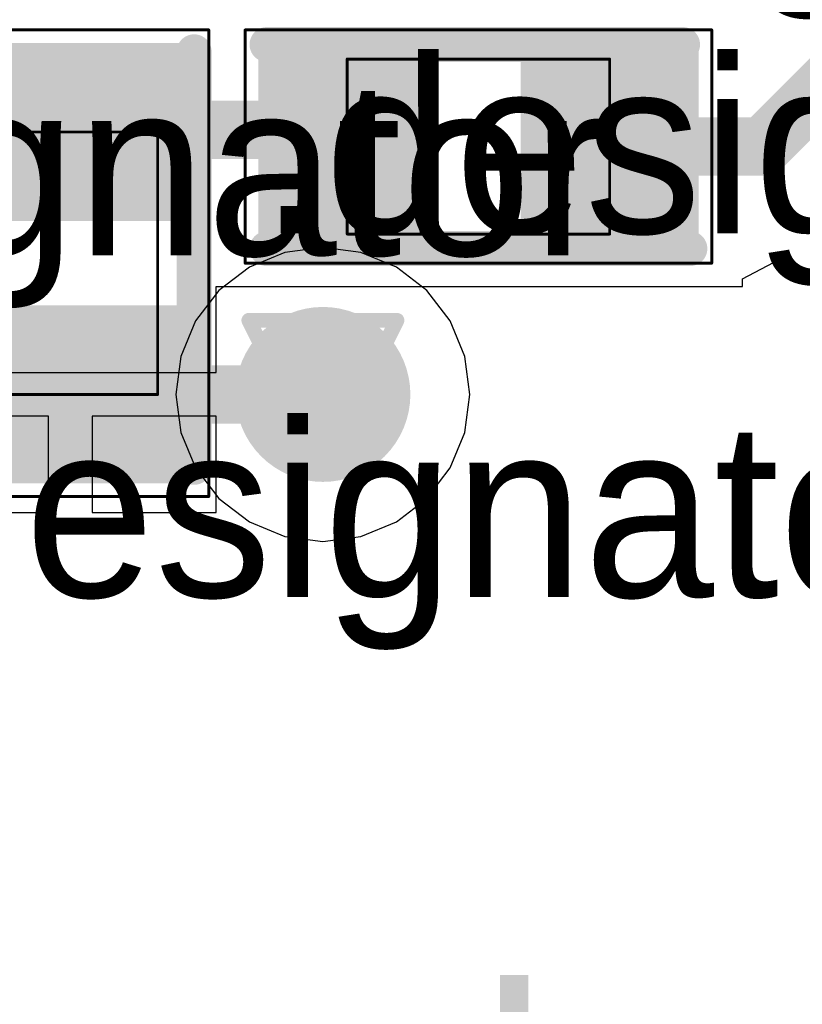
# Model space of a CAD drawing. Header units: millimetres. Extents: x 138 to 555, y 26 to 334.
# Tile 396 of 656: x 237.15 to 239.83, y 271.88 to 275.26. Entities that reach past the tile are written whole.
import ezdxf

# ---------------------------------------------------------------- set-up
doc = ezdxf.new("R2010")
doc.units = ezdxf.units.MM
for name, color, linetype in [('BottomLayer', 5, 'Continuous'), ('DrillDrawing', 1, 'Continuous'), ('Mechanical20', 56, 'Continuous'), ('Mechanical27', 56, 'Continuous'), ('MidLayer1', 16, 'Continuous'), ('MidLayer2', 76, 'Continuous'), ('MidLayer3', 90, 'Continuous'), ('MidLayer4', 156, 'Continuous'), ('MultiLayer', 9, 'Continuous'), ('TopLayer', 1, 'Continuous'), ('TopOverlay', 2, 'Continuous'), ('TopPaste', 8, 'Continuous'), ('TopSolder', 216, 'Continuous'), ('ViaHoleLayer', 16, 'Continuous')]:
    doc.layers.add(name, color=color, linetype=linetype)

# ---------------------------------------------------------------- blocks, each defined once
blk = doc.blocks.new('R0402_764')
at = {"layer": 'Mechanical20', "const_width": 0.01}
for points in [[(-0.8, -0.475), (-0.8, 0.475)], [(0.8, 0.475), (-0.8, 0.475)], [(0.8, -0.475), (0.8, 0.475)], [(0.8, -0.475), (-0.8, -0.475)]]:
    blk.add_lwpolyline(points, dxfattribs=at)
at = {"layer": 'Mechanical20', "const_width": 0.005}
for points in [[(-0.8025, 0.475, 1), (-0.7975, 0.475, 1)], [(-0.8025, 0.475, 1), (-0.7975, 0.475, 1)], [(0.7975, 0.475, 1), (0.8025, 0.475, 1)], [(0.7975, 0.475, 1), (0.8025, 0.475, 1)], [(-0.8025, -0.475, 1), (-0.7975, -0.475, 1)], [(-0.8025, -0.475, 1), (-0.7975, -0.475, 1)], [(0.7975, -0.475, 1), (0.8025, -0.475, 1)], [(0.7975, -0.475, 1), (0.8025, -0.475, 1)]]:
    blk.add_lwpolyline(points, format="xyb", close=True, dxfattribs=at)
at = {"layer": 'Mechanical27', "const_width": 0.01}
for points in [[(-0.45, -0.3), (-0.45, 0.3)], [(0.45, 0.3), (-0.45, 0.3)], [(0.45, -0.3), (0.45, 0.3)], [(0.45, -0.3), (-0.45, -0.3)]]:
    blk.add_lwpolyline(points, dxfattribs=at)
at = {"layer": 'Mechanical27', "const_width": 0.005}
for points in [[(-0.4525, 0.3, 1), (-0.4475, 0.3, 1)], [(-0.4525, 0.3, 1), (-0.4475, 0.3, 1)], [(0.4475, 0.3, 1), (0.4525, 0.3, 1)], [(0.4475, 0.3, 1), (0.4525, 0.3, 1)], [(-0.4525, -0.3, 1), (-0.4475, -0.3, 1)], [(-0.4525, -0.3, 1), (-0.4475, -0.3, 1)], [(0.4475, -0.3, 1), (0.4525, -0.3, 1)], [(0.4475, -0.3, 1), (0.4525, -0.3, 1)]]:
    blk.add_lwpolyline(points, format="xyb", close=True, dxfattribs=at)
at = {"layer": 'TopLayer'}
for points in [[(-0.195, -0.35), (-0.195, 0.35), (-0.705, -0.35), (-0.705, 0.35)], [(0.705, -0.35), (0.705, 0.35), (0.195, -0.35), (0.195, 0.35)]]:
    blk.add_solid(points, dxfattribs=at)
at = {"layer": 'TopOverlay', "const_width": 0.12}
for points in [[(0.7, 0.425), (-0.725, 0.425)], [(0.725, -0.425), (-0.725, -0.425)]]:
    blk.add_lwpolyline(points, dxfattribs=at)
at = {"layer": 'TopOverlay', "const_width": 0.06}
for points in [[(-0.755, 0.425, 1), (-0.695, 0.425, 1)], [(0.67, 0.425, 1), (0.73, 0.425, 1)], [(-0.755, -0.425, 1), (-0.695, -0.425, 1)], [(0.695, -0.425, 1), (0.755, -0.425, 1)]]:
    blk.add_lwpolyline(points, format="xyb", close=True, dxfattribs=at)
at = {"layer": 'TopPaste'}
for points in [[(-0.195, -0.35), (-0.195, 0.35), (-0.705, -0.35), (-0.705, 0.35)], [(0.705, -0.35), (0.705, 0.35), (0.195, -0.35), (0.195, 0.35)]]:
    blk.add_solid(points, dxfattribs=at)
at = {"layer": 'TopSolder'}
for points in [[(-0.145, -0.4), (-0.145, 0.4), (-0.755, -0.4), (-0.755, 0.4)], [(0.755, -0.4), (0.755, 0.4), (0.145, -0.4), (0.145, 0.4)]]:
    blk.add_solid(points, dxfattribs=at)
blk = doc.blocks.new('C0402_905')
at = {"layer": 'Mechanical20', "const_width": 0.01}
for points in [[(-0.8, 0.4), (0.8, 0.4)], [(-0.8, -0.4), (-0.8, 0.4)], [(0.8, -0.4), (0.8, 0.4)], [(-0.8, -0.4), (0.8, -0.4)]]:
    blk.add_lwpolyline(points, dxfattribs=at)
at = {"layer": 'Mechanical20', "const_width": 0.005}
for points in [[(-0.8025, 0.4, 1), (-0.7975, 0.4, 1)], [(-0.8025, 0.4, 1), (-0.7975, 0.4, 1)], [(0.7975, 0.4, 1), (0.8025, 0.4, 1)], [(0.7975, 0.4, 1), (0.8025, 0.4, 1)], [(-0.8025, -0.4, 1), (-0.7975, -0.4, 1)], [(-0.8025, -0.4, 1), (-0.7975, -0.4, 1)], [(0.7975, -0.4, 1), (0.8025, -0.4, 1)], [(0.7975, -0.4, 1), (0.8025, -0.4, 1)]]:
    blk.add_lwpolyline(points, format="xyb", close=True, dxfattribs=at)
at = {"layer": 'Mechanical27', "const_width": 0.01}
for points in [[(-0.45, 0.3), (0.45, 0.3)], [(-0.45, -0.3), (-0.45, 0.3)], [(0.45, -0.3), (0.45, 0.3)], [(-0.45, -0.3), (0.45, -0.3)]]:
    blk.add_lwpolyline(points, dxfattribs=at)
at = {"layer": 'Mechanical27', "const_width": 0.005}
for points in [[(-0.4525, 0.3, 1), (-0.4475, 0.3, 1)], [(-0.4525, 0.3, 1), (-0.4475, 0.3, 1)], [(0.4475, 0.3, 1), (0.4525, 0.3, 1)], [(0.4475, 0.3, 1), (0.4525, 0.3, 1)], [(-0.4525, -0.3, 1), (-0.4475, -0.3, 1)], [(-0.4525, -0.3, 1), (-0.4475, -0.3, 1)], [(0.4475, -0.3, 1), (0.4525, -0.3, 1)], [(0.4475, -0.3, 1), (0.4525, -0.3, 1)]]:
    blk.add_lwpolyline(points, format="xyb", close=True, dxfattribs=at)
at = {"layer": 'TopLayer'}
for points in [[(-0.195, -0.28), (-0.195, 0.28), (-0.705, -0.28), (-0.705, 0.28)], [(0.705, -0.28), (0.705, 0.28), (0.195, -0.28), (0.195, 0.28)]]:
    blk.add_solid(points, dxfattribs=at)
at = {"layer": 'TopOverlay', "const_width": 0.12}
for points in [[(-0.725, 0.35), (0.7, 0.35)], [(-0.725, -0.35), (0.725, -0.35)]]:
    blk.add_lwpolyline(points, dxfattribs=at)
at = {"layer": 'TopOverlay', "const_width": 0.06}
for points in [[(-0.755, 0.35, 1), (-0.695, 0.35, 1)], [(0.67, 0.35, 1), (0.73, 0.35, 1)], [(-0.755, -0.35, 1), (-0.695, -0.35, 1)], [(0.695, -0.35, 1), (0.755, -0.35, 1)]]:
    blk.add_lwpolyline(points, format="xyb", close=True, dxfattribs=at)
at = {"layer": 'TopPaste'}
for points in [[(-0.195, -0.28), (-0.195, 0.28), (-0.705, -0.28), (-0.705, 0.28)], [(0.705, -0.28), (0.705, 0.28), (0.195, -0.28), (0.195, 0.28)]]:
    blk.add_solid(points, dxfattribs=at)
at = {"layer": 'TopSolder'}
for points in [[(-0.145, -0.33), (-0.145, 0.33), (-0.755, -0.33), (-0.755, 0.33)], [(0.755, -0.33), (0.755, 0.33), (0.145, -0.33), (0.145, 0.33)]]:
    blk.add_solid(points, dxfattribs=at)

msp = doc.modelspace()

# ---------------------------------------------------------------- linework, layer by layer
at = {"layer": 'BottomLayer', "const_width": 0.3}
msp.add_lwpolyline([(238.0406, 273.9704, 1), (238.3406, 273.9704, 1)], format="xyb", close=True, dxfattribs=at)
at = {"layer": 'DrillDrawing', "const_width": 0.0508}
for points in [[(237.9366, 274.2244), (238.4446, 274.2244)], [(237.9366, 274.2244), (238.1906, 273.7164)], [(238.1906, 273.7164), (238.4446, 274.2244)], [(238.0382, 274.1228), (238.343, 274.1228)], [(238.0382, 274.1228), (238.1906, 273.818)], [(238.1906, 273.818), (238.343, 274.1228)]]:
    msp.add_lwpolyline(points, dxfattribs=at)
at = {"layer": 'DrillDrawing', "const_width": 0.0254}
for points in [[(237.9239, 274.2244, 1), (237.9493, 274.2244, 1)], [(237.9239, 274.2244, 1), (237.9493, 274.2244, 1)], [(238.4319, 274.2244, 1), (238.4573, 274.2244, 1)], [(238.4319, 274.2244, 1), (238.4573, 274.2244, 1)], [(238.0255, 274.1228, 1), (238.0509, 274.1228, 1)], [(238.0255, 274.1228, 1), (238.0509, 274.1228, 1)], [(238.3303, 274.1228, 1), (238.3557, 274.1228, 1)], [(238.3303, 274.1228, 1), (238.3557, 274.1228, 1)], [(238.1779, 273.818, 1), (238.2033, 273.818, 1)], [(238.1779, 273.818, 1), (238.2033, 273.818, 1)], [(238.1779, 273.7164, 1), (238.2033, 273.7164, 1)], [(238.1779, 273.7164, 1), (238.2033, 273.7164, 1)]]:
    msp.add_lwpolyline(points, format="xyb", close=True, dxfattribs=at)
at = {"layer": 'MidLayer1'}
for p, q in [((238.1906, 274.4747), (238.06, 274.4575)), ((238.3211, 274.4575), (238.1906, 274.4747)), ((238.06, 274.4575), (237.9384, 274.4071)), ((238.4427, 274.4071), (238.3211, 274.4575)), ((237.9384, 274.4071), (237.834, 274.327)), ((238.5472, 274.327), (238.4427, 274.4071)), ((237.834, 274.327), (237.7538, 274.2226)), ((238.6273, 274.2226), (238.5472, 274.327)), ((237.7538, 274.2226), (237.7034, 274.1009)), ((238.6777, 274.1009), (238.6273, 274.2226)), ((237.7034, 274.1009), (237.6863, 273.9704)), ((238.6949, 273.9704), (238.6777, 274.1009)), ((237.6863, 273.9704), (237.7034, 273.8399)), ((238.6777, 273.8399), (238.6949, 273.9704)), ((237.7034, 273.8399), (237.7538, 273.7182)), ((238.6273, 273.7182), (238.6777, 273.8399)), ((237.7538, 273.7182), (237.834, 273.6138)), ((238.5472, 273.6138), (238.6273, 273.7182)), ((237.834, 273.6138), (237.9384, 273.5337)), ((238.4427, 273.5337), (238.5472, 273.6138)), ((237.9384, 273.5337), (238.06, 273.4833)), ((238.3211, 273.4833), (238.4427, 273.5337)), ((238.06, 273.4833), (238.1906, 273.4661)), ((238.1906, 273.4661), (238.3211, 273.4833))]:
    msp.add_line(p, q, dxfattribs=at)
at = {"layer": 'MidLayer1', "const_width": 0.3}
msp.add_lwpolyline([(238.0406, 273.9704, 1), (238.3406, 273.9704, 1)], format="xyb", close=True, dxfattribs=at)
at = {"layer": 'MidLayer2', "const_width": 0.3}
msp.add_lwpolyline([(238.0406, 273.9704, 1), (238.3406, 273.9704, 1)], format="xyb", close=True, dxfattribs=at)
at = {"layer": 'MidLayer3', "const_width": 0.3}
msp.add_lwpolyline([(238.0406, 273.9704, 1), (238.3406, 273.9704, 1)], format="xyb", close=True, dxfattribs=at)
at = {"layer": 'MidLayer4'}
for p, q in [((238.1906, 274.4747), (238.06, 274.4575)), ((238.3211, 274.4575), (238.1906, 274.4747)), ((238.06, 274.4575), (237.9384, 274.4071)), ((238.4427, 274.4071), (238.3211, 274.4575)), ((237.9384, 274.4071), (237.834, 274.327)), ((238.5472, 274.327), (238.4427, 274.4071)), ((237.834, 274.327), (237.7538, 274.2226)), ((238.6273, 274.2226), (238.5472, 274.327)), ((237.7538, 274.2226), (237.7034, 274.1009)), ((238.6777, 274.1009), (238.6273, 274.2226)), ((237.7034, 274.1009), (237.6863, 273.9704)), ((238.6949, 273.9704), (238.6777, 274.1009)), ((237.6863, 273.9704), (237.7034, 273.8399)), ((238.6777, 273.8399), (238.6949, 273.9704)), ((237.7034, 273.8399), (237.7538, 273.7182)), ((238.6273, 273.7182), (238.6777, 273.8399)), ((237.7538, 273.7182), (237.834, 273.6138)), ((238.5472, 273.6138), (238.6273, 273.7182)), ((237.834, 273.6138), (237.9384, 273.5337)), ((238.4427, 273.5337), (238.5472, 273.6138)), ((237.9384, 273.5337), (238.06, 273.4833)), ((238.3211, 273.4833), (238.4427, 273.5337)), ((238.06, 273.4833), (238.1906, 273.4661)), ((238.1906, 273.4661), (238.3211, 273.4833))]:
    msp.add_line(p, q, dxfattribs=at)
at = {"layer": 'MidLayer4', "const_width": 0.3}
msp.add_lwpolyline([(238.0406, 273.9704, 1), (238.3406, 273.9704, 1)], format="xyb", close=True, dxfattribs=at)
at = {"layer": 'MultiLayer', "const_width": 0.3}
msp.add_lwpolyline([(238.0406, 273.9704, 1), (238.3406, 273.9704, 1)], format="xyb", close=True, dxfattribs=at)
at = {"layer": 'TopLayer'}
for p, q in [((239.629, 274.3668), (239.7571, 274.4337)), ((239.7571, 274.4337), (239.9358, 274.311)), ((239.629, 274.3404), (239.629, 274.3668)), ((237.824, 274.0454), (237.824, 274.3404)), ((237.824, 274.3404), (239.629, 274.3404)), ((236.824, 274.0454), (237.824, 274.0454)), ((237.249, 273.8954), (236.824, 273.8954)), ((237.249, 273.5654), (237.249, 273.8954)), ((237.824, 273.8954), (237.399, 273.8954)), ((237.399, 273.8954), (237.399, 273.5654)), ((237.824, 273.5654), (237.824, 273.8954)), ((236.824, 273.5654), (237.249, 273.5654)), ((237.399, 273.5654), (237.824, 273.5654))]:
    msp.add_line(p, q, dxfattribs=at)
for points, const_width in [([(239.6991, 274.8204), (240.9032, 276.0245)], 0.2), ([(236.499, 274.8704), (237.324, 274.8704)], 0.2), ([(237.5416, 274.8779), (238.2166, 274.8779)], 0.2), ([(237.524, 274.8954), (237.5416, 274.8779)], 0.1), ([(238.2166, 274.8779), (238.274, 274.8204)], 0.1), ([(239.174, 274.8204), (239.6991, 274.8204)], 0.2), ([(237.324, 273.9704), (238.1906, 273.9704)], 0.2)]:
    msp.add_lwpolyline(points, dxfattribs=dict(at, const_width=const_width))
for points, const_width in [([(237.274, 274.8704, 1), (237.374, 274.8704, 1)], 0.1), ([(237.4916, 274.8779, 1), (237.5916, 274.8779, 1)], 0.1), ([(238.1666, 274.8779, 1), (238.2666, 274.8779, 1)], 0.1), ([(237.499, 274.8954, 1), (237.549, 274.8954, 1)], 0.05), ([(237.5166, 274.8779, 1), (237.5666, 274.8779, 1)], 0.05), ([(238.1916, 274.8779, 1), (238.2416, 274.8779, 1)], 0.05), ([(239.124, 274.8204, 1), (239.224, 274.8204, 1)], 0.1), ([(239.6491, 274.8204, 1), (239.7491, 274.8204, 1)], 0.1), ([(239.6491, 274.8204, 1), (239.7491, 274.8204, 1)], 0.1), ([(238.249, 274.8204, 1), (238.299, 274.8204, 1)], 0.05), ([(238.0406, 273.9704, 1), (238.3406, 273.9704, 1)], 0.3), ([(237.274, 273.9704, 1), (237.374, 273.9704, 1)], 0.1), ([(238.1406, 273.9704, 1), (238.2406, 273.9704, 1)], 0.1)]:
    msp.add_lwpolyline(points, format="xyb", close=True, dxfattribs=dict(at, const_width=const_width))
at = {"layer": 'ViaHoleLayer', "const_width": 0.15}
msp.add_lwpolyline([(238.1156, 273.9704, 1), (238.2656, 273.9704, 1)], format="xyb", close=True, dxfattribs=at)

# ---------------------------------------------------------------- block references
for name, p, rotation in [('R0402_764', (237.324, 274.4204), 270), ('C0402_905', (238.724, 274.8204), 360)]:
    msp.add_blockref(name, p, dxfattribs=dict(rotation=rotation))

# ---------------------------------------------------------------- texts
at = {"layer": 'Mechanical27'}
for p in [(237.9472, 275.4376), (237.9726, 274.5232), (235.204, 274.447), (236.4983, 273.2752)]:
    msp.add_text('.designator', height=0.599999, dxfattribs=at).set_placement(p)
at = {"layer": 'TopOverlay'}
msp.add_text('C41', height=0.9, rotation=90, dxfattribs=at).set_placement((238.8956, 269.8304))

doc.saveas('drawing.dxf')
